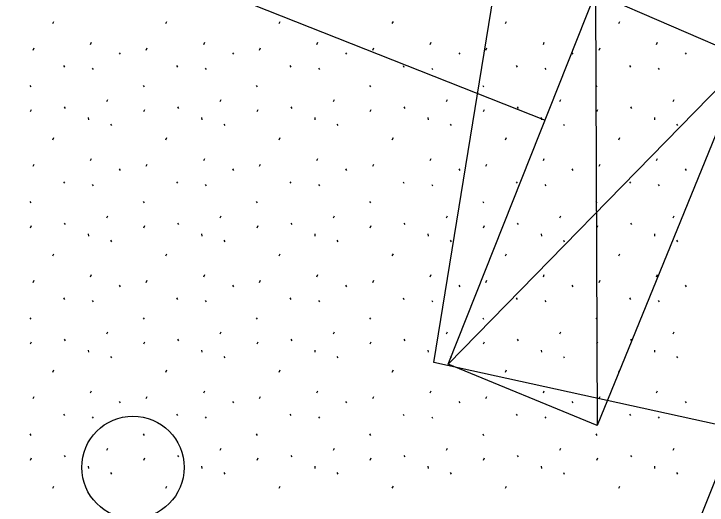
# Model space of a CAD drawing. Extents: x 419101 to 420177, y 4451541 to 4452254.
# Drawn here: x 420037.98 to 420048.14, y 4452026.51 to 4452033.71 of the extents above; entities that cross this region are included whole.
import ezdxf

# ---------------------------------------------------------------- set-up
doc = ezdxf.new("R2010")
doc.units = 0
for name, color, linetype in [('2_KADASTRO', 7, 'Continuous'), ('3_HALİHAZIR', 7, 'Continuous'), ('Level 61', 7, 'Continuous')]:
    doc.layers.add(name, color=color, linetype=linetype)

msp = doc.modelspace()

# ---------------------------------------------------------------- linework, layer by layer
at = {"layer": '2_KADASTRO'}
msp.add_lwpolyline([(420044.139, 4452028.602), (420046.42, 4452042.62), (420067.824, 4452037.969), (420095.36, 4452031.511), (420094.193, 4452026.24), (420109.972, 4452021.564), (420107.982, 4452014.605)], close=True, dxfattribs=at)
at = {"layer": '3_HALİHAZIR'}
for p, q in [((420046.506, 4452034.015), (420046.528, 4452027.68)), ((420044.346, 4452028.579), (420048.724, 4452033.057))]:
    msp.add_line(p, q, dxfattribs=at)
for points in [[(420033.16, 4452037.137), (420045.766, 4452032.153)], [(420045.765, 4452020.644), (420048.341, 4452027.078), (420050.787, 4452033.643), (420055.744, 4452031.677)]]:
    msp.add_lwpolyline(points, dxfattribs=at)
msp.add_lwpolyline([(420044.346, 4452028.579), (420046.506, 4452034.015), (420048.724, 4452033.057), (420046.528, 4452027.68)], close=True, dxfattribs=at)
msp.add_circle((420039.729, 4452027.065), 0.75, dxfattribs=at)
at = {"layer": 'Level 61'}
for p, q in [((420038.554, 4452033.567), (420038.568, 4452033.599)), ((420040.212, 4452033.567), (420040.227, 4452033.599)), ((420041.871, 4452033.567), (420041.885, 4452033.599)), ((420043.529, 4452033.567), (420043.544, 4452033.599)), ((420045.188, 4452033.567), (420045.202, 4452033.599)), ((420046.847, 4452033.567), (420046.861, 4452033.599)), ((420039.108, 4452033.261), (420039.122, 4452033.293)), ((420040.767, 4452033.261), (420040.781, 4452033.293)), ((420042.425, 4452033.261), (420042.439, 4452033.293)), ((420044.084, 4452033.261), (420044.098, 4452033.293)), ((420045.742, 4452033.261), (420045.756, 4452033.293)), ((420047.401, 4452033.261), (420047.415, 4452033.293)), ((420038.266, 4452033.179), (420038.28, 4452033.211)), ((420039.925, 4452033.179), (420039.939, 4452033.211)), ((420041.583, 4452033.179), (420041.597, 4452033.211)), ((420043.242, 4452033.179), (420043.256, 4452033.211)), ((420044.9, 4452033.179), (420044.915, 4452033.211)), ((420046.559, 4452033.179), (420046.573, 4452033.211)), ((420039.527, 4452033.138), (420039.541, 4452033.116)), ((420041.186, 4452033.138), (420041.2, 4452033.116)), ((420042.844, 4452033.138), (420042.858, 4452033.116)), ((420044.503, 4452033.138), (420044.517, 4452033.116)), ((420046.161, 4452033.138), (420046.176, 4452033.116)), ((420047.82, 4452033.138), (420047.834, 4452033.116)), ((420038.71, 4452032.952), (420038.724, 4452032.93)), ((420039.13, 4452032.913), (420039.144, 4452032.892)), ((420040.369, 4452032.952), (420040.383, 4452032.93)), ((420040.788, 4452032.913), (420040.803, 4452032.892)), ((420042.027, 4452032.952), (420042.041, 4452032.93)), ((420042.447, 4452032.913), (420042.461, 4452032.892)), ((420043.686, 4452032.952), (420043.7, 4452032.93)), ((420044.106, 4452032.913), (420044.12, 4452032.892)), ((420045.344, 4452032.952), (420045.359, 4452032.93)), ((420045.764, 4452032.913), (420045.778, 4452032.892)), ((420047.003, 4452032.952), (420047.017, 4452032.93)), ((420047.423, 4452032.913), (420047.437, 4452032.892)), ((420038.219, 4452032.661), (420038.233, 4452032.64)), ((420039.877, 4452032.661), (420039.892, 4452032.64)), ((420041.536, 4452032.661), (420041.55, 4452032.64)), ((420043.195, 4452032.661), (420043.209, 4452032.64)), ((420044.853, 4452032.661), (420044.867, 4452032.64)), ((420046.512, 4452032.661), (420046.526, 4452032.64)), ((420039.349, 4452032.423), (420039.363, 4452032.454)), ((420041.008, 4452032.423), (420041.022, 4452032.454)), ((420042.666, 4452032.423), (420042.681, 4452032.454)), ((420044.325, 4452032.423), (420044.339, 4452032.454)), ((420045.984, 4452032.423), (420045.998, 4452032.454)), ((420047.642, 4452032.423), (420047.656, 4452032.454)), ((420038.723, 4452032.346), (420038.738, 4452032.324)), ((420040.382, 4452032.346), (420040.396, 4452032.324)), ((420042.041, 4452032.346), (420042.055, 4452032.324)), ((420043.699, 4452032.346), (420043.713, 4452032.324)), ((420045.358, 4452032.346), (420045.372, 4452032.324)), ((420047.016, 4452032.346), (420047.031, 4452032.324)), ((420038.23, 4452032.277), (420038.245, 4452032.309)), ((420039.889, 4452032.277), (420039.903, 4452032.309)), ((420041.548, 4452032.277), (420041.562, 4452032.309)), ((420043.206, 4452032.277), (420043.221, 4452032.309)), ((420044.865, 4452032.277), (420044.879, 4452032.309)), ((420046.523, 4452032.277), (420046.538, 4452032.309)), ((420039.075, 4452032.188), (420039.079, 4452032.156)), ((420040.734, 4452032.188), (420040.737, 4452032.156)), ((420042.392, 4452032.188), (420042.396, 4452032.156)), ((420044.051, 4452032.188), (420044.054, 4452032.156)), ((420045.709, 4452032.188), (420045.713, 4452032.156)), ((420047.368, 4452032.188), (420047.372, 4452032.156)), ((420039.401, 4452032.094), (420039.415, 4452032.072)), ((420041.06, 4452032.094), (420041.074, 4452032.072)), ((420042.718, 4452032.094), (420042.732, 4452032.072)), ((420044.377, 4452032.094), (420044.391, 4452032.072)), ((420046.035, 4452032.094), (420046.049, 4452032.072)), ((420047.694, 4452032.094), (420047.708, 4452032.072)), ((420038.554, 4452031.865), (420038.568, 4452031.897)), ((420040.212, 4452031.865), (420040.227, 4452031.897)), ((420041.871, 4452031.865), (420041.885, 4452031.897)), ((420043.529, 4452031.865), (420043.544, 4452031.897)), ((420045.188, 4452031.865), (420045.202, 4452031.897)), ((420046.847, 4452031.865), (420046.861, 4452031.897)), ((420039.108, 4452031.559), (420039.122, 4452031.591)), ((420040.767, 4452031.559), (420040.781, 4452031.591)), ((420042.425, 4452031.559), (420042.439, 4452031.591)), ((420044.084, 4452031.559), (420044.098, 4452031.591)), ((420045.742, 4452031.559), (420045.756, 4452031.591)), ((420047.401, 4452031.559), (420047.415, 4452031.591)), ((420038.266, 4452031.477), (420038.28, 4452031.509)), ((420039.527, 4452031.436), (420039.541, 4452031.414)), ((420039.925, 4452031.477), (420039.939, 4452031.509)), ((420041.186, 4452031.436), (420041.2, 4452031.414)), ((420041.583, 4452031.477), (420041.597, 4452031.509)), ((420042.844, 4452031.436), (420042.858, 4452031.414)), ((420043.242, 4452031.477), (420043.256, 4452031.509)), ((420044.503, 4452031.436), (420044.517, 4452031.414)), ((420044.9, 4452031.477), (420044.915, 4452031.509)), ((420046.161, 4452031.436), (420046.176, 4452031.414)), ((420046.559, 4452031.477), (420046.573, 4452031.509)), ((420047.82, 4452031.436), (420047.834, 4452031.414)), ((420038.71, 4452031.25), (420038.724, 4452031.228)), ((420040.369, 4452031.25), (420040.383, 4452031.228)), ((420042.027, 4452031.25), (420042.041, 4452031.228)), ((420043.686, 4452031.25), (420043.7, 4452031.228)), ((420045.344, 4452031.25), (420045.359, 4452031.228)), ((420047.003, 4452031.25), (420047.017, 4452031.228)), ((420039.13, 4452031.211), (420039.144, 4452031.19)), ((420040.788, 4452031.211), (420040.803, 4452031.19)), ((420042.447, 4452031.211), (420042.461, 4452031.19)), ((420044.106, 4452031.211), (420044.12, 4452031.19)), ((420045.764, 4452031.211), (420045.778, 4452031.19)), ((420047.423, 4452031.211), (420047.437, 4452031.19)), ((420038.219, 4452030.959), (420038.233, 4452030.938)), ((420039.877, 4452030.959), (420039.892, 4452030.938)), ((420041.536, 4452030.959), (420041.55, 4452030.938)), ((420043.195, 4452030.959), (420043.209, 4452030.938)), ((420044.853, 4452030.959), (420044.867, 4452030.938)), ((420046.512, 4452030.959), (420046.526, 4452030.938)), ((420039.349, 4452030.721), (420039.363, 4452030.752)), ((420041.008, 4452030.721), (420041.022, 4452030.752)), ((420042.666, 4452030.721), (420042.681, 4452030.752)), ((420044.325, 4452030.721), (420044.339, 4452030.752)), ((420045.984, 4452030.721), (420045.998, 4452030.752)), ((420047.642, 4452030.721), (420047.656, 4452030.752)), ((420038.723, 4452030.644), (420038.738, 4452030.622)), ((420040.382, 4452030.644), (420040.396, 4452030.622)), ((420042.041, 4452030.644), (420042.055, 4452030.622)), ((420043.699, 4452030.644), (420043.713, 4452030.622)), ((420045.358, 4452030.644), (420045.372, 4452030.622)), ((420047.016, 4452030.644), (420047.031, 4452030.622)), ((420038.23, 4452030.575), (420038.245, 4452030.607)), ((420039.889, 4452030.575), (420039.903, 4452030.607)), ((420041.548, 4452030.575), (420041.562, 4452030.607)), ((420043.206, 4452030.575), (420043.221, 4452030.607)), ((420044.865, 4452030.575), (420044.879, 4452030.607)), ((420046.523, 4452030.575), (420046.538, 4452030.607)), ((420039.075, 4452030.486), (420039.079, 4452030.454)), ((420040.734, 4452030.486), (420040.737, 4452030.454)), ((420042.392, 4452030.486), (420042.396, 4452030.454)), ((420044.051, 4452030.486), (420044.054, 4452030.454)), ((420045.709, 4452030.486), (420045.713, 4452030.454)), ((420047.368, 4452030.486), (420047.372, 4452030.454)), ((420039.401, 4452030.392), (420039.415, 4452030.37)), ((420041.06, 4452030.392), (420041.074, 4452030.37)), ((420042.718, 4452030.392), (420042.732, 4452030.37)), ((420044.377, 4452030.392), (420044.391, 4452030.37)), ((420046.035, 4452030.392), (420046.049, 4452030.37)), ((420047.694, 4452030.392), (420047.708, 4452030.37)), ((420038.554, 4452030.163), (420038.568, 4452030.195)), ((420040.212, 4452030.163), (420040.227, 4452030.195)), ((420041.871, 4452030.163), (420041.885, 4452030.195)), ((420043.529, 4452030.163), (420043.544, 4452030.195)), ((420045.188, 4452030.163), (420045.202, 4452030.195)), ((420046.847, 4452030.163), (420046.861, 4452030.195)), ((420038.266, 4452029.775), (420038.28, 4452029.807)), ((420039.108, 4452029.857), (420039.122, 4452029.889)), ((420039.925, 4452029.775), (420039.939, 4452029.807)), ((420040.767, 4452029.857), (420040.781, 4452029.889)), ((420041.583, 4452029.775), (420041.597, 4452029.807)), ((420042.425, 4452029.857), (420042.439, 4452029.889)), ((420043.242, 4452029.775), (420043.256, 4452029.807)), ((420044.084, 4452029.857), (420044.098, 4452029.889)), ((420044.9, 4452029.775), (420044.915, 4452029.807)), ((420045.742, 4452029.857), (420045.756, 4452029.889)), ((420046.559, 4452029.775), (420046.573, 4452029.807)), ((420047.401, 4452029.857), (420047.415, 4452029.889)), ((420039.527, 4452029.734), (420039.541, 4452029.712)), ((420041.186, 4452029.734), (420041.2, 4452029.712)), ((420042.844, 4452029.734), (420042.858, 4452029.712)), ((420044.503, 4452029.734), (420044.517, 4452029.712)), ((420046.161, 4452029.734), (420046.176, 4452029.712)), ((420047.82, 4452029.734), (420047.834, 4452029.712)), ((420038.71, 4452029.548), (420038.724, 4452029.526)), ((420039.13, 4452029.509), (420039.144, 4452029.488)), ((420040.369, 4452029.548), (420040.383, 4452029.526)), ((420040.788, 4452029.509), (420040.803, 4452029.488)), ((420042.027, 4452029.548), (420042.041, 4452029.526)), ((420042.447, 4452029.509), (420042.461, 4452029.488)), ((420043.686, 4452029.548), (420043.7, 4452029.526)), ((420044.106, 4452029.509), (420044.12, 4452029.488)), ((420045.344, 4452029.548), (420045.359, 4452029.526)), ((420045.764, 4452029.509), (420045.778, 4452029.488)), ((420047.003, 4452029.548), (420047.017, 4452029.526)), ((420047.423, 4452029.509), (420047.437, 4452029.488)), ((420038.219, 4452029.257), (420038.233, 4452029.236)), ((420039.877, 4452029.257), (420039.892, 4452029.236)), ((420041.536, 4452029.257), (420041.55, 4452029.236)), ((420043.195, 4452029.257), (420043.209, 4452029.236)), ((420044.853, 4452029.257), (420044.867, 4452029.236)), ((420046.512, 4452029.257), (420046.526, 4452029.236)), ((420039.349, 4452029.019), (420039.363, 4452029.05)), ((420041.008, 4452029.019), (420041.022, 4452029.05)), ((420042.666, 4452029.019), (420042.681, 4452029.05)), ((420044.325, 4452029.019), (420044.339, 4452029.05)), ((420045.984, 4452029.019), (420045.998, 4452029.05)), ((420047.642, 4452029.019), (420047.656, 4452029.05)), ((420038.23, 4452028.873), (420038.245, 4452028.905)), ((420038.723, 4452028.942), (420038.738, 4452028.92)), ((420039.889, 4452028.873), (420039.903, 4452028.905)), ((420040.382, 4452028.942), (420040.396, 4452028.92)), ((420041.548, 4452028.873), (420041.562, 4452028.905)), ((420042.041, 4452028.942), (420042.055, 4452028.92)), ((420043.206, 4452028.873), (420043.221, 4452028.905)), ((420043.699, 4452028.942), (420043.713, 4452028.92)), ((420044.865, 4452028.873), (420044.879, 4452028.905)), ((420045.358, 4452028.942), (420045.372, 4452028.92)), ((420046.523, 4452028.873), (420046.538, 4452028.905)), ((420047.016, 4452028.942), (420047.031, 4452028.92)), ((420039.075, 4452028.784), (420039.079, 4452028.752)), ((420039.401, 4452028.69), (420039.415, 4452028.668)), ((420040.734, 4452028.784), (420040.737, 4452028.752)), ((420041.06, 4452028.69), (420041.074, 4452028.668)), ((420042.392, 4452028.784), (420042.396, 4452028.752)), ((420042.718, 4452028.69), (420042.732, 4452028.668)), ((420044.051, 4452028.784), (420044.054, 4452028.752)), ((420044.377, 4452028.69), (420044.391, 4452028.668)), ((420045.709, 4452028.784), (420045.713, 4452028.752)), ((420046.035, 4452028.69), (420046.049, 4452028.668)), ((420047.368, 4452028.784), (420047.372, 4452028.752)), ((420047.694, 4452028.69), (420047.708, 4452028.668)), ((420038.554, 4452028.461), (420038.568, 4452028.493)), ((420040.212, 4452028.461), (420040.227, 4452028.493)), ((420041.871, 4452028.461), (420041.885, 4452028.493)), ((420043.529, 4452028.461), (420043.544, 4452028.493)), ((420045.188, 4452028.461), (420045.202, 4452028.493)), ((420046.847, 4452028.461), (420046.861, 4452028.493)), ((420039.108, 4452028.155), (420039.122, 4452028.187)), ((420040.767, 4452028.155), (420040.781, 4452028.187)), ((420042.425, 4452028.155), (420042.439, 4452028.187)), ((420044.084, 4452028.155), (420044.098, 4452028.187)), ((420045.742, 4452028.155), (420045.756, 4452028.187)), ((420047.401, 4452028.155), (420047.415, 4452028.187)), ((420038.266, 4452028.073), (420038.28, 4452028.105)), ((420039.925, 4452028.073), (420039.939, 4452028.105)), ((420041.583, 4452028.073), (420041.597, 4452028.105)), ((420043.242, 4452028.073), (420043.256, 4452028.105)), ((420044.9, 4452028.073), (420044.915, 4452028.105)), ((420046.559, 4452028.073), (420046.573, 4452028.105)), ((420039.527, 4452028.032), (420039.541, 4452028.01)), ((420041.186, 4452028.032), (420041.2, 4452028.01)), ((420042.844, 4452028.032), (420042.858, 4452028.01)), ((420044.503, 4452028.032), (420044.517, 4452028.01)), ((420046.161, 4452028.032), (420046.176, 4452028.01)), ((420047.82, 4452028.032), (420047.834, 4452028.01)), ((420038.71, 4452027.846), (420038.724, 4452027.824)), ((420039.13, 4452027.807), (420039.144, 4452027.786)), ((420040.369, 4452027.846), (420040.383, 4452027.824)), ((420040.788, 4452027.807), (420040.803, 4452027.786)), ((420042.027, 4452027.846), (420042.041, 4452027.824)), ((420042.447, 4452027.807), (420042.461, 4452027.786)), ((420043.686, 4452027.846), (420043.7, 4452027.824)), ((420044.106, 4452027.807), (420044.12, 4452027.786)), ((420045.344, 4452027.846), (420045.359, 4452027.824)), ((420045.764, 4452027.807), (420045.778, 4452027.786)), ((420047.003, 4452027.846), (420047.017, 4452027.824)), ((420047.423, 4452027.807), (420047.437, 4452027.786)), ((420038.219, 4452027.555), (420038.233, 4452027.534)), ((420039.877, 4452027.555), (420039.892, 4452027.534)), ((420041.536, 4452027.555), (420041.55, 4452027.534)), ((420043.195, 4452027.555), (420043.209, 4452027.534)), ((420044.853, 4452027.555), (420044.867, 4452027.534)), ((420046.512, 4452027.555), (420046.526, 4452027.534)), ((420039.349, 4452027.317), (420039.363, 4452027.348)), ((420041.008, 4452027.317), (420041.022, 4452027.348)), ((420042.666, 4452027.317), (420042.681, 4452027.348)), ((420044.325, 4452027.317), (420044.339, 4452027.348)), ((420045.984, 4452027.317), (420045.998, 4452027.348)), ((420047.642, 4452027.317), (420047.656, 4452027.348)), ((420038.23, 4452027.171), (420038.245, 4452027.203)), ((420038.723, 4452027.24), (420038.738, 4452027.218)), ((420039.889, 4452027.171), (420039.903, 4452027.203)), ((420040.382, 4452027.24), (420040.396, 4452027.218)), ((420041.548, 4452027.171), (420041.562, 4452027.203)), ((420042.041, 4452027.24), (420042.055, 4452027.218)), ((420043.206, 4452027.171), (420043.221, 4452027.203)), ((420043.699, 4452027.24), (420043.713, 4452027.218)), ((420044.865, 4452027.171), (420044.879, 4452027.203)), ((420045.358, 4452027.24), (420045.372, 4452027.218)), ((420046.523, 4452027.171), (420046.538, 4452027.203)), ((420047.016, 4452027.24), (420047.031, 4452027.218)), ((420039.075, 4452027.082), (420039.079, 4452027.05)), ((420040.734, 4452027.082), (420040.737, 4452027.05)), ((420042.392, 4452027.082), (420042.396, 4452027.05)), ((420044.051, 4452027.082), (420044.054, 4452027.05)), ((420045.709, 4452027.082), (420045.713, 4452027.05)), ((420047.368, 4452027.082), (420047.372, 4452027.05)), ((420039.401, 4452026.988), (420039.415, 4452026.966)), ((420041.06, 4452026.988), (420041.074, 4452026.966)), ((420042.718, 4452026.988), (420042.732, 4452026.966)), ((420044.377, 4452026.988), (420044.391, 4452026.966)), ((420046.035, 4452026.988), (420046.049, 4452026.966)), ((420047.694, 4452026.988), (420047.708, 4452026.966)), ((420038.554, 4452026.759), (420038.568, 4452026.791)), ((420040.212, 4452026.759), (420040.227, 4452026.791)), ((420041.871, 4452026.759), (420041.885, 4452026.791)), ((420043.529, 4452026.759), (420043.544, 4452026.791)), ((420045.188, 4452026.759), (420045.202, 4452026.791)), ((420046.847, 4452026.759), (420046.861, 4452026.791))]:
    msp.add_line(p, q, dxfattribs=at)
for radius, start in [(10.5, 82.8099), (10, 82.8067)]:
    msp.add_arc((420042.884, 4452032.976), radius, start, 240.0331, dxfattribs=at)

doc.saveas('drawing.dxf')
